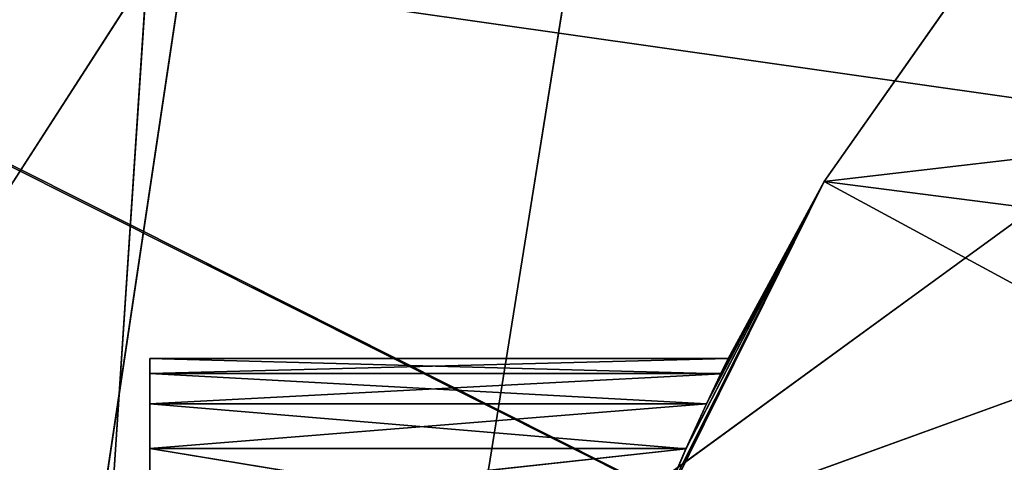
# Model space of a CAD drawing. Extents: x -629 to 424, y -11 to 55.
# Tile 326 of 656: x -202.17 to -199.65, y 30.1 to 31.23. Entities that reach past the tile are written whole.
import ezdxf

# ---------------------------------------------------------------- set-up
doc = ezdxf.new("R2010")
doc.units = 0
doc.header["$LTSCALE"] = 25.4
doc.layers.get('0').update_dxf_attribs({"color": 13, "linetype": 'CONTINUOUS'})

# ---------------------------------------------------------------- blocks, each defined once
blk = doc.blocks.new('IMBRIA-IV-9191-9192_STL_2')
at = {"color": 44}
for p, q in [((439.2581, 1352.295, 40.0069), (441.0223, 1352.295, 42.743)), ((439.2581, 1352.295, 40.0069), (441.0223, 1352.295, 42.743)), ((441.0223, 1352.295, 42.743), (440.7391, 1352.295, 38.4582)), ((440.7391, 1352.295, 38.4582), (441.0223, 1258.295, 42.743)), ((440.7391, 1352.295, 38.4582), (441.0223, 1258.295, 42.743)), ((441.0223, 1352.295, 42.743), (440.7391, 1352.295, 38.4582)), ((441.0223, 1258.295, 42.743), (440.7391, 1258.295, 38.4582)), ((441.0223, 1258.295, 42.743), (440.7391, 1258.295, 38.4582)), ((441.0223, 1258.295, 42.743), (463.3025, 1258.295, 39.573)), ((441.0223, 1258.295, 42.743), (463.3025, 1258.295, 39.573)), ((440.7921, 1257.295, 40.6065), (441.4282, 1254.295, 44.8532)), ((440.7921, 1257.295, 40.6065), (441.4282, 1254.295, 44.8532)), ((440.7921, 1257.295, 40.6065), (441.4282, 1257.295, 44.8532)), ((440.7921, 1257.295, 40.6065), (441.4282, 1257.295, 44.8532)), ((440.7921, 1254.295, 40.6065), (441.4282, 1254.295, 44.8532)), ((440.7921, 1254.295, 40.6065), (441.4282, 1254.295, 44.8532))]:
    blk.add_line(p, q, dxfattribs=at)
at = {"color": 0}
for p, q in [((441.8319, 1317.5786, 41.0854), (442.3976, 1317.5786, 44.6072)), ((441.8319, 1317.5786, 41.0854), (442.3976, 1317.5786, 44.6072)), ((441.8319, 1317.5786, 41.0854), (442.3976, 1316.5786, 44.6072)), ((441.8319, 1317.5786, 41.0854), (442.3976, 1316.5786, 44.6072)), ((441.8319, 1316.5786, 41.0854), (442.3976, 1316.5786, 44.6072)), ((441.8319, 1316.5786, 41.0854), (443.4821, 1316.5786, 42.2868)), ((441.8319, 1316.5786, 41.0854), (442.3976, 1316.5786, 44.6072)), ((441.8319, 1316.5786, 41.0854), (443.4821, 1316.5786, 42.2868))]:
    blk.add_line(p, q, dxfattribs=at)
at = {"color": 18}
for p, q in [((442.3109, 111.0524, 41.3215), (442.7525, 111.0524, 42.2133)), ((442.3109, 98.6453, 41.3215), (442.7525, 111.0524, 42.2133)), ((442.3109, 111.0524, 41.3215), (442.7525, 111.0524, 42.2133)), ((442.3109, 98.6453, 41.3215), (442.7525, 111.0524, 42.2133)), ((442.3999, 98.2473, 41.5316), (442.7525, 111.0524, 42.2133)), ((442.3999, 98.2473, 41.5316), (442.7525, 111.0524, 42.2133)), ((442.7525, 111.0524, 42.2133), (442.4518, 97.9351, 41.6454)), ((442.7525, 111.0524, 42.2133), (442.4518, 97.9351, 41.6454)), ((442.7525, 111.0524, 42.2133), (442.4887, 97.6078, 41.723)), ((442.7525, 111.0524, 42.2133), (442.4887, 97.6078, 41.723)), ((442.5076, 97.2768, 41.7618), (442.7525, 111.0524, 42.2133)), ((442.5076, 97.2768, 41.7618), (442.7525, 111.0524, 42.2133)), ((442.7525, 111.0524, 42.2133), (444.5137, 111.0524, 41.2607)), ((442.7525, 111.0524, 42.2133), (444.5137, 111.0524, 41.2607)), ((442.7525, 111.0524, 42.2133), (445.0141, 111.0524, 41.9233)), ((442.7525, 111.0524, 42.2133), (443.325, 111.0524, 43.0273)), ((442.7525, 111.0524, 42.2133), (445.0141, 111.0524, 41.9233)), ((442.7525, 91.5524, 42.2133), (442.7525, 111.0524, 42.2133)), ((442.7525, 91.5524, 42.2133), (442.7525, 111.0524, 42.2133)), ((443.325, 91.5524, 43.0273), (442.7525, 111.0524, 42.2133)), ((443.325, 91.5524, 43.0273), (442.7525, 111.0524, 42.2133)), ((442.7525, 111.0524, 42.2133), (443.325, 111.0524, 43.0273)), ((441.0302, 98.2473, 41.5316), (441.0302, 98.8254, 41.1978)), ((441.0302, 98.2473, 41.5316), (441.0302, 98.8254, 41.1978)), ((441.0302, 98.2473, 41.5316), (442.3109, 98.6453, 41.3215)), ((441.0302, 98.2473, 41.5316), (442.3109, 98.6453, 41.3215)), ((442.3109, 98.6453, 41.3215), (442.3999, 98.2473, 41.5316)), ((442.3109, 98.6453, 41.3215), (442.3999, 98.2473, 41.5316)), ((441.0302, 95.1356, 40.9829), (441.0302, 98.2473, 41.5316)), ((441.0302, 95.6711, 41.3815), (441.0302, 98.2473, 41.5316)), ((441.0302, 95.1356, 40.9829), (441.0302, 98.2473, 41.5316)), ((441.0302, 95.6711, 41.3815), (441.0302, 98.2473, 41.5316)), ((441.0302, 96.284, 41.6459), (441.0302, 98.2473, 41.5316)), ((441.0302, 96.284, 41.6459), (441.0302, 98.2473, 41.5316)), ((441.0302, 97.6078, 41.723), (441.0302, 98.2473, 41.5316)), ((442.4518, 97.9351, 41.6454), (441.0302, 98.2473, 41.5316)), ((441.0302, 97.6078, 41.723), (441.0302, 98.2473, 41.5316)), ((442.4518, 97.9351, 41.6454), (441.0302, 98.2473, 41.5316)), ((442.3999, 98.2473, 41.5316), (441.0302, 98.2473, 41.5316)), ((442.3999, 98.2473, 41.5316), (441.0302, 98.2473, 41.5316)), ((442.3999, 98.2473, 41.5316), (442.4518, 97.9351, 41.6454)), ((442.3999, 98.2473, 41.5316), (442.4518, 97.9351, 41.6454)), ((441.0302, 97.6078, 41.723), (442.4518, 97.9351, 41.6454)), ((441.0302, 97.6078, 41.723), (442.4518, 97.9351, 41.6454)), ((442.4518, 97.9351, 41.6454), (442.4887, 97.6078, 41.723)), ((442.4518, 97.9351, 41.6454), (442.4887, 97.6078, 41.723)), ((441.0302, 96.284, 41.6459), (441.0302, 97.6078, 41.723)), ((441.0302, 96.284, 41.6459), (441.0302, 97.6078, 41.723)), ((441.0302, 96.9414, 41.7618), (441.0302, 97.6078, 41.723)), ((442.5076, 97.2768, 41.7618), (441.0302, 97.6078, 41.723)), ((441.0302, 96.9414, 41.7618), (441.0302, 97.6078, 41.723)), ((442.5076, 97.2768, 41.7618), (441.0302, 97.6078, 41.723)), ((442.4887, 97.6078, 41.723), (441.0302, 97.6078, 41.723)), ((442.4887, 97.6078, 41.723), (441.0302, 97.6078, 41.723)), ((442.4887, 97.6078, 41.723), (442.5076, 97.2768, 41.7618)), ((442.4887, 97.6078, 41.723), (442.5076, 97.2768, 41.7618)), ((441.0302, 96.9414, 41.7618), (442.5076, 97.2768, 41.7618)), ((441.0302, 96.9414, 41.7618), (442.5076, 97.2768, 41.7618)), ((442.5076, 97.2768, 41.7618), (442.5077, 96.9414, 41.7618)), ((442.7525, 91.5524, 42.2133), (442.5076, 97.2768, 41.7618)), ((442.7525, 91.5524, 42.2133), (442.5076, 97.2768, 41.7618)), ((442.5076, 97.2768, 41.7618), (442.5077, 96.9414, 41.7618)), ((441.0302, 96.284, 41.6459), (441.0302, 96.9414, 41.7618)), ((442.4886, 96.6075, 41.7227), (441.0302, 96.9414, 41.7618)), ((441.0302, 96.284, 41.6459), (441.0302, 96.9414, 41.7618)), ((442.4886, 96.6075, 41.7227), (441.0302, 96.9414, 41.7618)), ((442.5077, 96.9414, 41.7618), (441.0302, 96.9414, 41.7618)), ((442.5077, 96.9414, 41.7618), (441.0302, 96.9414, 41.7618)), ((442.5077, 96.9414, 41.7618), (442.4886, 96.6075, 41.7227)), ((442.5077, 96.9414, 41.7618), (442.4886, 96.6075, 41.7227)), ((442.5077, 96.9414, 41.7618), (442.7525, 91.5524, 42.2133)), ((442.5077, 96.9414, 41.7618), (442.7525, 91.5524, 42.2133)), ((441.0302, 96.284, 41.6459), (442.4886, 96.6075, 41.7227)), ((441.0302, 96.284, 41.6459), (442.4886, 96.6075, 41.7227)), ((442.4886, 96.6075, 41.7227), (442.452, 96.284, 41.6459)), ((442.4886, 96.6075, 41.7227), (442.452, 96.284, 41.6459)), ((442.4886, 96.6075, 41.7227), (442.7525, 91.5524, 42.2133)), ((442.4886, 96.6075, 41.7227), (442.7525, 91.5524, 42.2133)), ((441.0302, 95.6711, 41.3815), (441.0302, 96.284, 41.6459)), ((442.3996, 95.9682, 41.5309), (441.0302, 96.284, 41.6459)), ((441.0302, 95.6711, 41.3815), (441.0302, 96.284, 41.6459)), ((442.3996, 95.9682, 41.5309), (441.0302, 96.284, 41.6459)), ((442.452, 96.284, 41.6459), (441.0302, 96.284, 41.6459)), ((442.452, 96.284, 41.6459), (441.0302, 96.284, 41.6459)), ((442.452, 96.284, 41.6459), (442.3996, 95.9682, 41.5309)), ((442.452, 96.284, 41.6459), (442.3996, 95.9682, 41.5309)), ((442.452, 96.284, 41.6459), (442.7525, 91.5524, 42.2133)), ((442.452, 96.284, 41.6459), (442.7525, 91.5524, 42.2133)), ((441.0302, 95.6711, 41.3815), (442.3996, 95.9682, 41.5309)), ((441.0302, 95.6711, 41.3815), (442.3996, 95.9682, 41.5309)), ((442.3996, 95.9682, 41.5309), (442.3354, 95.6708, 41.3814)), ((442.3996, 95.9682, 41.5309), (442.3354, 95.6708, 41.3814)), ((442.3996, 95.9682, 41.5309), (442.7525, 91.5524, 42.2133)), ((442.3996, 95.9682, 41.5309), (442.7525, 91.5524, 42.2133)), ((442.3354, 95.6708, 41.3814), (442.7525, 91.5524, 42.2133)), ((442.3354, 95.6708, 41.3814), (442.7525, 91.5524, 42.2133)), ((442.7525, 91.5524, 42.2133), (442.3109, 91.5524, 41.3215)), ((442.3109, 91.5524, 41.3215), (445.7346, 91.5524, 42.561)), ((442.3109, 91.5524, 41.3215), (445.7346, 91.5524, 42.561)), ((442.7525, 91.5524, 42.2133), (442.3109, 91.5524, 41.3215)), ((443.325, 91.5524, 43.0273), (442.7525, 91.5524, 42.2133)), ((442.7525, 91.5524, 42.2133), (445.7346, 91.5524, 42.561)), ((442.7525, 91.5524, 42.2133), (445.7346, 91.5524, 42.561)), ((443.325, 91.5524, 43.0273), (442.7525, 91.5524, 42.2133))]:
    blk.add_line(p, q, dxfattribs=at)
at = {"color": 250}
for p, q in [((418.3907, 91.6565, 53.464), (444.0966, 91.6565, 40.5354)), ((418.3907, 91.6565, 53.464), (444.0966, 91.6565, 40.5354)), ((444.0966, 88.9157, 40.5354), (418.3908, 88.9157, 53.4274)), ((444.0966, 88.9157, 40.5354), (418.3908, 88.9157, 53.4274))]:
    blk.add_line(p, q, dxfattribs=at)
at = {"color": 44}
mesh = blk.add_polyface(dxfattribs=at)
corners = [(441.0223, 1352.295, 42.743), (440.7391, 1352.295, 38.4582), (439.2581, 1352.295, 40.0069)]
mesh.append_faces([[corners[k] for k in face] for face in [(0, 1, 2)]], dxfattribs={"color": 44})
mesh = blk.add_polyface(dxfattribs=at)
corners = [(439.7928, 1352.295, 44.4001), (441.0223, 1352.295, 42.743), (439.2581, 1352.295, 40.0069)]
mesh.append_faces([[corners[k] for k in face] for face in [(0, 1, 2)]], dxfattribs={"color": 44})
mesh = blk.add_polyface(dxfattribs=at)
corners = [(440.7391, 1352.295, 38.4582), (441.0223, 1258.295, 42.743), (440.7391, 1258.295, 38.4582)]
mesh.append_faces([[corners[k] for k in face] for face in [(0, 1, 2)]], dxfattribs={"color": 44})
mesh = blk.add_polyface(dxfattribs=at)
corners = [(441.0223, 1352.295, 42.743), (441.0223, 1258.295, 42.743), (440.7391, 1352.295, 38.4582)]
mesh.append_faces([[corners[k] for k in face] for face in [(0, 1, 2)]], dxfattribs={"color": 44})
at = {"color": 0}
mesh = blk.add_polyface(dxfattribs=at)
corners = [(442.3976, 1317.5786, 44.6072), (466.7355, 1317.5786, 38.8917), (441.8319, 1317.5786, 41.0854)]
mesh.append_faces([[corners[k] for k in face] for face in [(0, 1, 2)]], dxfattribs={"color": 0})
mesh = blk.add_polyface(dxfattribs=at)
corners = [(441.8319, 1317.5786, 41.0854), (442.3976, 1316.5786, 44.6072), (442.3976, 1317.5786, 44.6072)]
mesh.append_faces([[corners[k] for k in face] for face in [(0, 1, 2)]], dxfattribs={"color": 0})
mesh = blk.add_polyface(dxfattribs=at)
corners = [(441.8319, 1317.5786, 41.0854), (441.8319, 1316.5786, 41.0854), (442.3976, 1316.5786, 44.6072)]
mesh.append_faces([[corners[k] for k in face] for face in [(0, 1, 2)]], dxfattribs={"color": 0})
mesh = blk.add_polyface(dxfattribs=at)
corners = [(443.4587, 1317.5786, 48.0127), (466.7355, 1317.5786, 38.8917), (442.3976, 1317.5786, 44.6072)]
mesh.append_faces([[corners[k] for k in face] for face in [(0, 1, 2)]], dxfattribs={"color": 0})
mesh = blk.add_polyface(dxfattribs=at)
corners = [(442.3976, 1316.5786, 44.6072), (441.8319, 1316.5786, 41.0854), (443.4821, 1316.5786, 42.2868)]
mesh.append_faces([[corners[k] for k in face] for face in [(0, 1, 2)]], dxfattribs={"color": 0})
mesh = blk.add_polyface(dxfattribs=at)
corners = [(443.4821, 1316.5786, 42.2868), (441.8319, 1316.5786, 41.0854), (443.2545, 1316.5786, 39.8376)]
mesh.append_faces([[corners[k] for k in face] for face in [(0, 1, 2)]], dxfattribs={"color": 0})
mesh = blk.add_polyface(dxfattribs=at)
corners = [(443.9643, 1316.5786, 44.6989), (442.3976, 1316.5786, 44.6072), (443.4821, 1316.5786, 42.2868)]
mesh.append_faces([[corners[k] for k in face] for face in [(0, 1, 2)]], dxfattribs={"color": 0})
at = {"color": 44}
mesh = blk.add_polyface(dxfattribs=at)
corners = [(441.0223, 1258.295, 42.743), (463.3025, 1258.295, 39.573), (440.7391, 1258.295, 38.4582)]
mesh.append_faces([[corners[k] for k in face] for face in [(0, 1, 2)]], dxfattribs={"color": 44})
mesh = blk.add_polyface(dxfattribs=at)
corners = [(442.0069, 1258.295, 46.9227), (463.3025, 1258.295, 39.573), (441.0223, 1258.295, 42.743)]
mesh.append_faces([[corners[k] for k in face] for face in [(0, 1, 2)]], dxfattribs={"color": 44})
mesh = blk.add_polyface(dxfattribs=at)
corners = [(442.0069, 1258.295, 46.9227), (463.938, 1258.295, 40.9951), (463.3025, 1258.295, 39.573)]
mesh.append_faces([[corners[k] for k in face] for face in [(0, 1, 2)]], dxfattribs={"color": 44})
mesh = blk.add_polyface(dxfattribs=at)
corners = [(443.666, 1258.295, 50.8834), (463.938, 1258.295, 40.9951), (442.0069, 1258.295, 46.9227)]
mesh.append_faces([[corners[k] for k in face] for face in [(0, 1, 2)]], dxfattribs={"color": 44})
mesh = blk.add_polyface(dxfattribs=at)
corners = [(440.7921, 1257.295, 40.6065), (441.4282, 1254.295, 44.8532), (440.7921, 1254.295, 40.6065)]
mesh.append_faces([[corners[k] for k in face] for face in [(0, 1, 2)]], dxfattribs={"color": 44})
mesh = blk.add_polyface(dxfattribs=at)
corners = [(441.4282, 1257.295, 44.8532), (441.4282, 1254.295, 44.8532), (440.7921, 1257.295, 40.6065)]
mesh.append_faces([[corners[k] for k in face] for face in [(0, 1, 2)]], dxfattribs={"color": 44})
mesh = blk.add_polyface(dxfattribs=at)
corners = [(441.4282, 1257.295, 44.8532), (440.7921, 1257.295, 40.6065), (463.3025, 1257.295, 39.573)]
mesh.append_faces([[corners[k] for k in face] for face in [(0, 1, 2)]], dxfattribs={"color": 44})
mesh = blk.add_polyface(dxfattribs=at)
corners = [(442.7546, 1257.295, 48.9374), (441.4282, 1257.295, 44.8532), (463.3025, 1257.295, 39.573)]
mesh.append_faces([[corners[k] for k in face] for face in [(0, 1, 2)]], dxfattribs={"color": 44})
mesh = blk.add_polyface(dxfattribs=at)
corners = [(444.7351, 1257.295, 52.7475), (442.7546, 1257.295, 48.9374), (463.3025, 1257.295, 39.573)]
mesh.append_faces([[corners[k] for k in face] for face in [(0, 1, 2)]], dxfattribs={"color": 44})
mesh = blk.add_polyface(dxfattribs=at)
corners = [(439.7928, 1254.295, 44.4001), (439.2581, 1254.295, 40.0069), (440.7921, 1254.295, 40.6065)]
mesh.append_faces([[corners[k] for k in face] for face in [(0, 1, 2)]], dxfattribs={"color": 44})
mesh = blk.add_polyface(dxfattribs=at)
corners = [(441.4282, 1254.295, 44.8532), (439.7928, 1254.295, 44.4001), (440.7921, 1254.295, 40.6065)]
mesh.append_faces([[corners[k] for k in face] for face in [(0, 1, 2)]], dxfattribs={"color": 44})
at = {"color": 18}
mesh = blk.add_polyface(dxfattribs=at)
corners = [(442.7525, 111.0524, 42.2133), (444.5137, 111.0524, 41.2607), (442.3109, 111.0524, 41.3215)]
mesh.append_faces([[corners[k] for k in face] for face in [(0, 1, 2)]], dxfattribs={"color": 18})
mesh = blk.add_polyface(dxfattribs=at)
corners = [(442.3109, 111.0524, 41.3215), (442.3109, 98.6453, 41.3215), (442.7525, 111.0524, 42.2133)]
mesh.append_faces([[corners[k] for k in face] for face in [(0, 1, 2)]], dxfattribs={"color": 18})
mesh = blk.add_polyface(dxfattribs=at)
corners = [(442.7525, 111.0524, 42.2133), (442.3109, 98.6453, 41.3215), (442.3999, 98.2473, 41.5316)]
mesh.append_faces([[corners[k] for k in face] for face in [(0, 1, 2)]], dxfattribs={"color": 18})
mesh = blk.add_polyface(dxfattribs=at)
corners = [(442.7525, 111.0524, 42.2133), (442.3999, 98.2473, 41.5316), (442.4518, 97.9351, 41.6454)]
mesh.append_faces([[corners[k] for k in face] for face in [(0, 1, 2)]], dxfattribs={"color": 18})
mesh = blk.add_polyface(dxfattribs=at)
corners = [(442.7525, 111.0524, 42.2133), (442.4518, 97.9351, 41.6454), (442.4887, 97.6078, 41.723)]
mesh.append_faces([[corners[k] for k in face] for face in [(0, 1, 2)]], dxfattribs={"color": 18})
mesh = blk.add_polyface(dxfattribs=at)
corners = [(442.7525, 111.0524, 42.2133), (442.4887, 97.6078, 41.723), (442.5076, 97.2768, 41.7618)]
mesh.append_faces([[corners[k] for k in face] for face in [(0, 1, 2)]], dxfattribs={"color": 18})
mesh = blk.add_polyface(dxfattribs=at)
corners = [(442.7525, 111.0524, 42.2133), (442.5076, 97.2768, 41.7618), (442.7525, 91.5524, 42.2133)]
mesh.append_faces([[corners[k] for k in face] for face in [(0, 1, 2)]], dxfattribs={"color": 18})
mesh = blk.add_polyface(dxfattribs=at)
corners = [(442.7525, 111.0524, 42.2133), (445.0141, 111.0524, 41.9233), (444.5137, 111.0524, 41.2607)]
mesh.append_faces([[corners[k] for k in face] for face in [(0, 1, 2)]], dxfattribs={"color": 18})
mesh = blk.add_polyface(dxfattribs=at)
corners = [(443.325, 111.0524, 43.0273), (445.0141, 111.0524, 41.9233), (442.7525, 111.0524, 42.2133)]
mesh.append_faces([[corners[k] for k in face] for face in [(0, 1, 2)]], dxfattribs={"color": 18})
mesh = blk.add_polyface(dxfattribs=at)
corners = [(442.7525, 111.0524, 42.2133), (442.7525, 91.5524, 42.2133), (443.325, 91.5524, 43.0273)]
mesh.append_faces([[corners[k] for k in face] for face in [(0, 1, 2)]], dxfattribs={"color": 18})
mesh = blk.add_polyface(dxfattribs=at)
corners = [(442.7525, 111.0524, 42.2133), (443.325, 91.5524, 43.0273), (443.325, 111.0524, 43.0273)]
mesh.append_faces([[corners[k] for k in face] for face in [(0, 1, 2)]], dxfattribs={"color": 18})
mesh = blk.add_polyface(dxfattribs=at)
corners = [(441.0302, 98.8254, 41.1978), (441.0302, 95.1356, 40.9829), (441.0302, 98.2473, 41.5316)]
mesh.append_faces([[corners[k] for k in face] for face in [(0, 1, 2)]], dxfattribs={"color": 18})
mesh = blk.add_polyface(dxfattribs=at)
corners = [(442.3109, 98.6453, 41.3215), (441.0302, 98.8254, 41.1978), (441.0302, 98.2473, 41.5316)]
mesh.append_faces([[corners[k] for k in face] for face in [(0, 1, 2)]], dxfattribs={"color": 18})
mesh = blk.add_polyface(dxfattribs=at)
corners = [(442.3999, 98.2473, 41.5316), (442.3109, 98.6453, 41.3215), (441.0302, 98.2473, 41.5316)]
mesh.append_faces([[corners[k] for k in face] for face in [(0, 1, 2)]], dxfattribs={"color": 18})
mesh = blk.add_polyface(dxfattribs=at)
corners = [(441.0302, 98.2473, 41.5316), (441.0302, 95.1356, 40.9829), (441.0302, 95.6711, 41.3815)]
mesh.append_faces([[corners[k] for k in face] for face in [(0, 1, 2)]], dxfattribs={"color": 18})
mesh = blk.add_polyface(dxfattribs=at)
corners = [(441.0302, 98.2473, 41.5316), (441.0302, 95.6711, 41.3815), (441.0302, 96.284, 41.6459)]
mesh.append_faces([[corners[k] for k in face] for face in [(0, 1, 2)]], dxfattribs={"color": 18})
mesh = blk.add_polyface(dxfattribs=at)
corners = [(441.0302, 98.2473, 41.5316), (441.0302, 96.284, 41.6459), (441.0302, 97.6078, 41.723)]
mesh.append_faces([[corners[k] for k in face] for face in [(0, 1, 2)]], dxfattribs={"color": 18})
mesh = blk.add_polyface(dxfattribs=at)
corners = [(442.4518, 97.9351, 41.6454), (441.0302, 98.2473, 41.5316), (441.0302, 97.6078, 41.723)]
mesh.append_faces([[corners[k] for k in face] for face in [(0, 1, 2)]], dxfattribs={"color": 18})
mesh = blk.add_polyface(dxfattribs=at)
corners = [(442.4518, 97.9351, 41.6454), (442.3999, 98.2473, 41.5316), (441.0302, 98.2473, 41.5316)]
mesh.append_faces([[corners[k] for k in face] for face in [(0, 1, 2)]], dxfattribs={"color": 18})
mesh = blk.add_polyface(dxfattribs=at)
corners = [(442.4887, 97.6078, 41.723), (442.4518, 97.9351, 41.6454), (441.0302, 97.6078, 41.723)]
mesh.append_faces([[corners[k] for k in face] for face in [(0, 1, 2)]], dxfattribs={"color": 18})
mesh = blk.add_polyface(dxfattribs=at)
corners = [(441.0302, 97.6078, 41.723), (441.0302, 96.284, 41.6459), (441.0302, 96.9414, 41.7618)]
mesh.append_faces([[corners[k] for k in face] for face in [(0, 1, 2)]], dxfattribs={"color": 18})
mesh = blk.add_polyface(dxfattribs=at)
corners = [(442.5076, 97.2768, 41.7618), (441.0302, 97.6078, 41.723), (441.0302, 96.9414, 41.7618)]
mesh.append_faces([[corners[k] for k in face] for face in [(0, 1, 2)]], dxfattribs={"color": 18})
mesh = blk.add_polyface(dxfattribs=at)
corners = [(442.5076, 97.2768, 41.7618), (442.4887, 97.6078, 41.723), (441.0302, 97.6078, 41.723)]
mesh.append_faces([[corners[k] for k in face] for face in [(0, 1, 2)]], dxfattribs={"color": 18})
mesh = blk.add_polyface(dxfattribs=at)
corners = [(442.5077, 96.9414, 41.7618), (442.5076, 97.2768, 41.7618), (441.0302, 96.9414, 41.7618)]
mesh.append_faces([[corners[k] for k in face] for face in [(0, 1, 2)]], dxfattribs={"color": 18})
mesh = blk.add_polyface(dxfattribs=at)
corners = [(442.5076, 97.2768, 41.7618), (442.5077, 96.9414, 41.7618), (442.7525, 91.5524, 42.2133)]
mesh.append_faces([[corners[k] for k in face] for face in [(0, 1, 2)]], dxfattribs={"color": 18})
mesh = blk.add_polyface(dxfattribs=at)
corners = [(442.4886, 96.6075, 41.7227), (441.0302, 96.9414, 41.7618), (441.0302, 96.284, 41.6459)]
mesh.append_faces([[corners[k] for k in face] for face in [(0, 1, 2)]], dxfattribs={"color": 18})
mesh = blk.add_polyface(dxfattribs=at)
corners = [(442.5077, 96.9414, 41.7618), (441.0302, 96.9414, 41.7618), (442.4886, 96.6075, 41.7227)]
mesh.append_faces([[corners[k] for k in face] for face in [(0, 1, 2)]], dxfattribs={"color": 18})
mesh = blk.add_polyface(dxfattribs=at)
corners = [(442.5077, 96.9414, 41.7618), (442.4886, 96.6075, 41.7227), (442.7525, 91.5524, 42.2133)]
mesh.append_faces([[corners[k] for k in face] for face in [(0, 1, 2)]], dxfattribs={"color": 18})
mesh = blk.add_polyface(dxfattribs=at)
corners = [(442.4886, 96.6075, 41.7227), (441.0302, 96.284, 41.6459), (442.452, 96.284, 41.6459)]
mesh.append_faces([[corners[k] for k in face] for face in [(0, 1, 2)]], dxfattribs={"color": 18})
mesh = blk.add_polyface(dxfattribs=at)
corners = [(442.4886, 96.6075, 41.7227), (442.452, 96.284, 41.6459), (442.7525, 91.5524, 42.2133)]
mesh.append_faces([[corners[k] for k in face] for face in [(0, 1, 2)]], dxfattribs={"color": 18})
mesh = blk.add_polyface(dxfattribs=at)
corners = [(442.3996, 95.9682, 41.5309), (441.0302, 96.284, 41.6459), (441.0302, 95.6711, 41.3815)]
mesh.append_faces([[corners[k] for k in face] for face in [(0, 1, 2)]], dxfattribs={"color": 18})
mesh = blk.add_polyface(dxfattribs=at)
corners = [(442.452, 96.284, 41.6459), (441.0302, 96.284, 41.6459), (442.3996, 95.9682, 41.5309)]
mesh.append_faces([[corners[k] for k in face] for face in [(0, 1, 2)]], dxfattribs={"color": 18})
mesh = blk.add_polyface(dxfattribs=at)
corners = [(442.452, 96.284, 41.6459), (442.3996, 95.9682, 41.5309), (442.7525, 91.5524, 42.2133)]
mesh.append_faces([[corners[k] for k in face] for face in [(0, 1, 2)]], dxfattribs={"color": 18})
mesh = blk.add_polyface(dxfattribs=at)
corners = [(442.3996, 95.9682, 41.5309), (441.0302, 95.6711, 41.3815), (442.3354, 95.6708, 41.3814)]
mesh.append_faces([[corners[k] for k in face] for face in [(0, 1, 2)]], dxfattribs={"color": 18})
mesh = blk.add_polyface(dxfattribs=at)
corners = [(442.3996, 95.9682, 41.5309), (442.3354, 95.6708, 41.3814), (442.7525, 91.5524, 42.2133)]
mesh.append_faces([[corners[k] for k in face] for face in [(0, 1, 2)]], dxfattribs={"color": 18})
mesh = blk.add_polyface(dxfattribs=at)
corners = [(442.3354, 95.6708, 41.3814), (442.3109, 91.5524, 41.3215), (442.7525, 91.5524, 42.2133)]
mesh.append_faces([[corners[k] for k in face] for face in [(0, 1, 2)]], dxfattribs={"color": 18})
at = {"color": 250}
mesh = blk.add_polyface(dxfattribs=at)
corners = [(418.3907, 91.6565, 53.464), (444.0966, 91.6565, 40.5354), (418.4622, 91.6565, 27.7141)]
mesh.append_faces([[corners[k] for k in face] for face in [(0, 1, 2)]], dxfattribs={"color": 250})
mesh = blk.add_polyface(dxfattribs=at)
corners = [(418.3907, 91.6565, 53.464), (448.4198, 91.6565, 43.0474), (445.9216, 91.6565, 42.3706)]
mesh.append_faces([[corners[k] for k in face] for face in [(0, 1, 2)]], dxfattribs={"color": 250})
mesh = blk.add_polyface(dxfattribs=at)
corners = [(418.3907, 91.6565, 53.464), (445.9216, 91.6565, 42.3706), (444.0966, 91.6565, 40.5354)]
mesh.append_faces([[corners[k] for k in face] for face in [(0, 1, 2)]], dxfattribs={"color": 250})
at = {"color": 18}
mesh = blk.add_polyface(dxfattribs=at)
corners = [(445.7346, 91.5524, 42.561), (441.8587, 91.5524, 38.3941), (442.0107, 91.5524, 37.4107)]
mesh.append_faces([[corners[k] for k in face] for face in [(0, 1, 2)]], dxfattribs={"color": 18})
mesh = blk.add_polyface(dxfattribs=at)
corners = [(445.7346, 91.5524, 42.561), (442.0107, 91.5524, 40.3728), (441.8587, 91.5524, 39.3893)]
mesh.append_faces([[corners[k] for k in face] for face in [(0, 1, 2)]], dxfattribs={"color": 18})
mesh = blk.add_polyface(dxfattribs=at)
corners = [(445.7346, 91.5524, 42.561), (441.8587, 91.5524, 39.3893), (441.8587, 91.5524, 38.3941)]
mesh.append_faces([[corners[k] for k in face] for face in [(0, 1, 2)]], dxfattribs={"color": 18})
mesh = blk.add_polyface(dxfattribs=at)
corners = [(445.7346, 91.5524, 42.561), (442.0107, 91.5524, 37.4107), (442.3109, 91.5524, 36.4619)]
mesh.append_faces([[corners[k] for k in face] for face in [(0, 1, 2)]], dxfattribs={"color": 18})
mesh = blk.add_polyface(dxfattribs=at)
corners = [(445.7346, 91.5524, 42.561), (442.3109, 91.5524, 41.3215), (442.0107, 91.5524, 40.3728)]
mesh.append_faces([[corners[k] for k in face] for face in [(0, 1, 2)]], dxfattribs={"color": 18})
mesh = blk.add_polyface(dxfattribs=at)
corners = [(445.7346, 91.5524, 42.561), (442.7525, 91.5524, 42.2133), (442.3109, 91.5524, 41.3215)]
mesh.append_faces([[corners[k] for k in face] for face in [(0, 1, 2)]], dxfattribs={"color": 18})
mesh = blk.add_polyface(dxfattribs=at)
corners = [(445.7346, 91.5524, 42.561), (442.3109, 91.5524, 36.4619), (442.7525, 91.5524, 35.5701)]
mesh.append_faces([[corners[k] for k in face] for face in [(0, 1, 2)]], dxfattribs={"color": 18})
mesh = blk.add_polyface(dxfattribs=at)
corners = [(443.325, 91.5524, 43.0273), (442.7525, 91.5524, 42.2133), (445.7346, 91.5524, 42.561)]
mesh.append_faces([[corners[k] for k in face] for face in [(0, 1, 2)]], dxfattribs={"color": 18})
mesh = blk.add_polyface(dxfattribs=at)
corners = [(445.7346, 91.5524, 42.561), (442.7525, 91.5524, 35.5701), (445.7346, 91.5524, 35.2224)]
mesh.append_faces([[corners[k] for k in face] for face in [(0, 1, 2)]], dxfattribs={"color": 18})
at = {"color": 250}
mesh = blk.add_polyface(dxfattribs=at)
corners = [(418.3908, 88.9157, 53.4274), (418.4622, 88.9157, 27.7324), (443.4337, 88.9157, 38.0335)]
mesh.append_faces([[corners[k] for k in face] for face in [(0, 1, 2)]], dxfattribs={"color": 250})
mesh = blk.add_polyface(dxfattribs=at)
corners = [(418.3908, 88.9157, 53.4274), (443.4337, 88.9157, 38.0335), (444.0966, 88.9157, 40.5354)]
mesh.append_faces([[corners[k] for k in face] for face in [(0, 1, 2)]], dxfattribs={"color": 250})
mesh = blk.add_polyface(dxfattribs=at)
corners = [(418.3908, 88.9157, 53.4274), (444.0966, 88.9157, 40.5354), (445.9216, 88.9157, 42.3706)]
mesh.append_faces([[corners[k] for k in face] for face in [(0, 1, 2)]], dxfattribs={"color": 250})
mesh = blk.add_polyface(dxfattribs=at)
corners = [(418.3908, 88.9157, 53.4274), (445.9216, 88.9157, 42.3706), (448.4198, 88.9157, 43.0474)]
mesh.append_faces([[corners[k] for k in face] for face in [(0, 1, 2)]], dxfattribs={"color": 250})

msp = doc.modelspace()

# ---------------------------------------------------------------- block references
at = {"color": 0, "extrusion": (0, 1, -2.77556e-16), "rotation": 180}
msp.add_blockref('IMBRIA-IV-9191-9192_STL_2', (642.8626, 2616.0182, -11.3917), dxfattribs=at)

doc.saveas('drawing.dxf')
